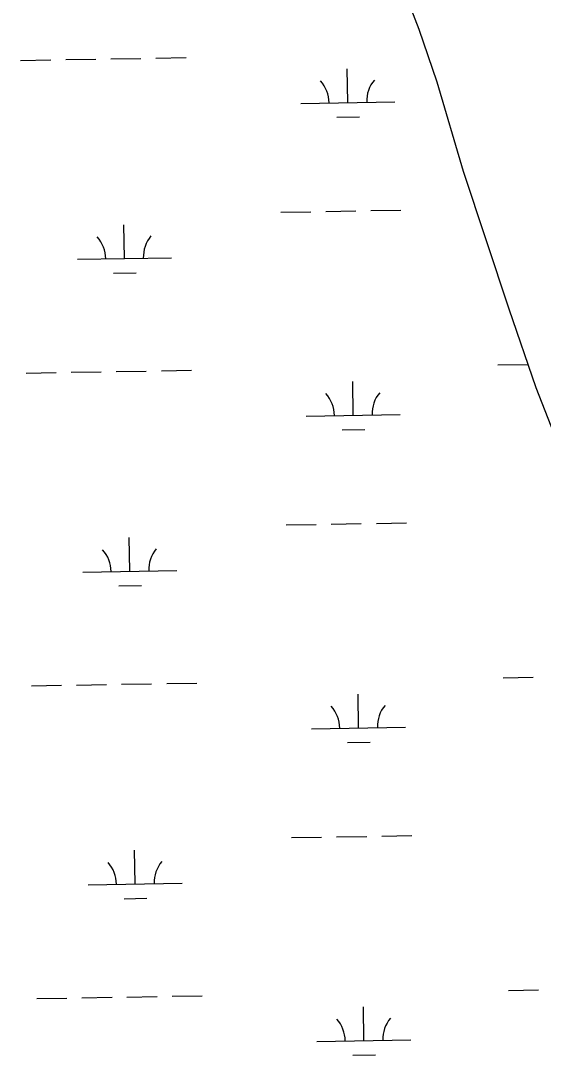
# Model space of a CAD drawing. Extents: x 3887375 to 3925618, y 296674 to 322633.
# Drawn here: x 3916025 to 3916581, y 309737 to 310838 of the extents above; entities that cross this region are included whole.
import ezdxf

# ---------------------------------------------------------------- set-up
doc = ezdxf.new("R2010")
doc.units = 0
doc.layers.add('V-TOPO-SHOR', color=7, linetype='Continuous')
doc.layers.add('V-WETL-SWMP', color=7, linetype='Continuous')

msp = doc.modelspace()

# ---------------------------------------------------------------- linework, layer by layer
at = {"layer": 'V-TOPO-SHOR'}
msp.add_lwpolyline([(3916359.2, 311059.9), (3916448.6, 310828.9), (3916467.6, 310772.8), (3916495.8, 310677.8), (3916544.4, 310531.4), (3916573.2, 310447.8), (3916621.6, 310323.5)], dxfattribs=at)
at = {"layer": 'V-WETL-SWMP'}
for p, q in [((3916024.9, 310795.6), (3916056.9, 310796.1)), ((3916072.9, 310796.4), (3916104.9, 310796.9)), ((3916120.9, 310797.2), (3916152.9, 310797.8)), ((3916168.9, 310798), (3916200.9, 310798.6)), ((3916373.1, 310750.8), (3916372.5, 310786.8)), ((3916323.1, 310749.9), (3916423.1, 310751.7)), ((3916361.3, 310735.2), (3916385.3, 310735.6)), ((3916397.6, 310635.8), (3916429.6, 310636.3)), ((3916301.7, 310634.1), (3916333.7, 310634.7)), ((3916349.6, 310634.9), (3916381.6, 310635.5)), ((3916135.4, 310584.8), (3916134.8, 310620.8)), ((3916085.4, 310584), (3916185.4, 310585.7)), ((3916123.7, 310569.2), (3916147.7, 310569.6)), ((3916532.5, 310471.6), (3916564.5, 310472.1)), ((3916030.6, 310462.9), (3916062.6, 310463.5)), ((3916078.6, 310463.8), (3916110.6, 310464.3)), ((3916126.6, 310464.6), (3916158.6, 310465.1)), ((3916174.6, 310465.4), (3916206.6, 310466)), ((3916378.8, 310418.2), (3916378.2, 310454.2)), ((3916328.8, 310417.3), (3916428.8, 310419)), ((3916367, 310402.5), (3916391, 310402.9)), ((3916307.4, 310301.5), (3916339.4, 310302)), ((3916355.4, 310302.3), (3916387.4, 310302.9)), ((3916403.4, 310303.1), (3916435.3, 310303.7)), ((3916141.1, 310252.2), (3916140.5, 310288.2)), ((3916091.1, 310251.3), (3916191.1, 310253.1)), ((3916129.4, 310236.6), (3916153.4, 310237)), ((3916036.4, 310130.3), (3916068.3, 310130.9)), ((3916084.3, 310131.1), (3916116.3, 310131.7)), ((3916132.3, 310132), (3916164.3, 310132.5)), ((3916180.3, 310132.8), (3916212.3, 310133.3)), ((3916538.2, 310138.9), (3916570.2, 310139.5)), ((3916384.5, 310085.5), (3916383.9, 310121.5)), ((3916334.5, 310084.7), (3916434.5, 310086.4)), ((3916372.8, 310069.9), (3916396.8, 310070.3)), ((3916313.1, 309968.9), (3916345.1, 309969.4)), ((3916361.1, 309969.7), (3916393.1, 309970.2)), ((3916409.1, 309970.5), (3916441.1, 309971.1)), ((3916146.8, 309919.6), (3916146.2, 309955.6)), ((3916096.8, 309918.7), (3916196.8, 309920.4)), ((3916135.1, 309903.9), (3916159.1, 309904.4)), ((3916138, 309799.3), (3916170, 309799.9)), ((3916186, 309800.2), (3916218, 309800.7)), ((3916543.9, 309806.3), (3916575.9, 309806.9)), ((3916042.1, 309797.7), (3916074.1, 309798.2)), ((3916090.1, 309798.5), (3916122.1, 309799.1)), ((3916390.2, 309752.9), (3916389.6, 309788.9)), ((3916340.2, 309752.1), (3916440.2, 309753.8)), ((3916378.5, 309737.3), (3916402.5, 309737.7))]:
    msp.add_line(p, q, dxfattribs=at)
msp.add_lwpolyline([(3916359.2, 311059.9), (3916448.6, 310828.9), (3916467.6, 310772.8), (3916495.8, 310677.8), (3916544.4, 310531.4), (3916573.2, 310447.8), (3916621.6, 310323.5)], dxfattribs=at)
for centre, start, end in [((3916317.8, 310750.3), 0.2115, 41.7552), ((3916428.3, 310752.2), 140.2115, 181.7552), ((3916080.2, 310584.4), 0.2115, 41.7552), ((3916190.6, 310586.3), 140.2115, 181.7552), ((3916323.5, 310417.7), 0.2115, 41.7552), ((3916434, 310419.6), 140.2115, 181.7552), ((3916085.9, 310251.7), 0.2115, 41.7552), ((3916196.3, 310253.6), 140.2115, 181.7552), ((3916329.2, 310085.1), 0.2115, 41.7552), ((3916439.7, 310087), 140.2115, 181.7552), ((3916202.1, 309921), 140.2115, 181.7552), ((3916091.6, 309919.1), 0.2115, 41.7552), ((3916335, 309752.4), 0.2115, 41.7552), ((3916445.4, 309754.3), 140.2115, 181.7552)]:
    msp.add_arc(centre, 35.2, start, end, dxfattribs=at)

doc.saveas('drawing.dxf')
